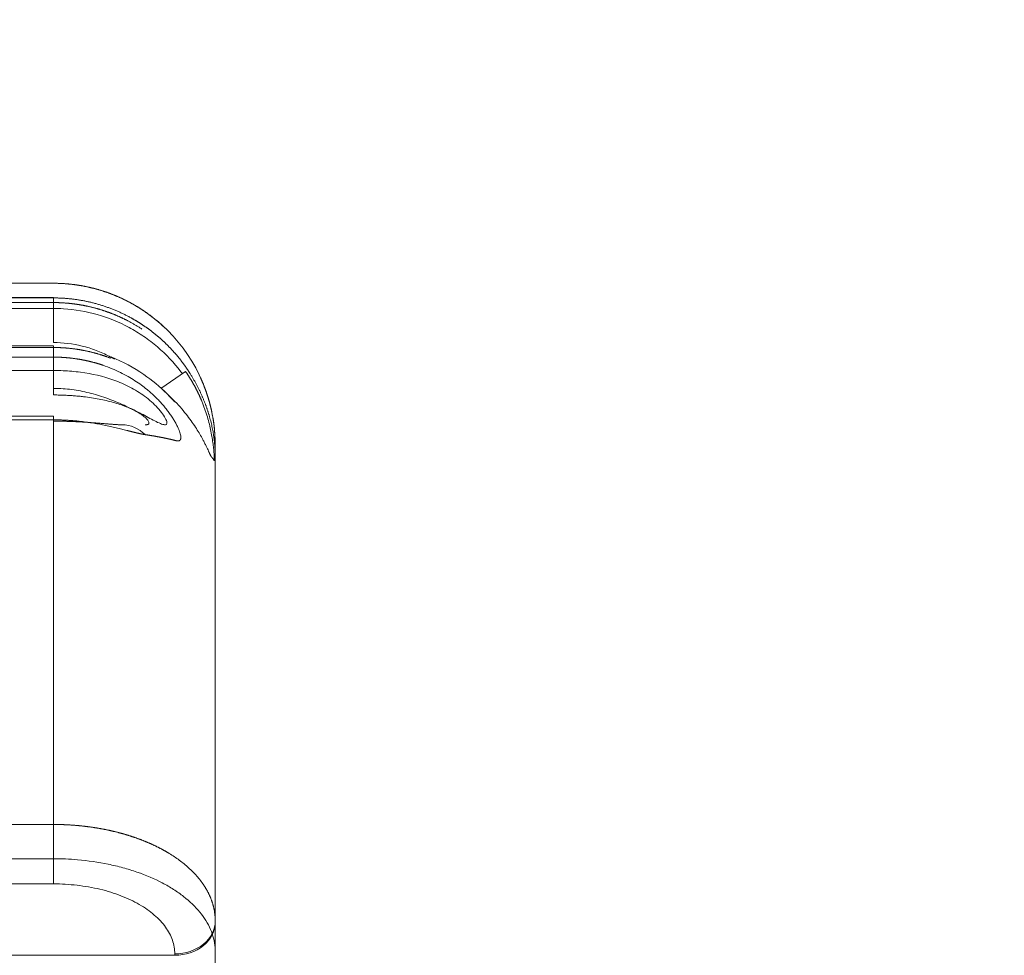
# Model space of a CAD drawing. Header units: millimetres. Extents: x 25069 to 61396, y 8621 to 21558.
# Tile 637 of 656: x 59541 to 59590, y 15468 to 15514. Entities that reach past the tile are written whole.
import ezdxf

# ---------------------------------------------------------------- set-up
doc = ezdxf.new("R2010")
doc.units = ezdxf.units.MM
doc.layers.add('10', color=7, linetype='Continuous')
doc.layers.add('dim', color=84, linetype='Continuous', lineweight=9)
doc.dimstyles.get("Standard").update_dxf_attribs({"dimtxt": 15, "dimasz": 5, "dimexe": 8, "dimexo": 5, "dimgap": 3, "dimtad": 0, "dimzin": 0, "dimdsep": 46, "dimtxsty": 'Standard', "dimblk": 'CLOSEDBLANK', "dimcen": 2, "dimclrd": 4, "dimclre": 3, "dimadec": 0, "dimazin": 0, "dimtfac": 1, "dimtofl": 0, "dimtmove": 0, "dimatfit": 3, "dimldrblk": 'CLOSEDBLANK', "dimfxl": 0, "dimtolj": 1, "dimtzin": 0, "dimarcsym": 0})

# ---------------------------------------------------------------- blocks, each defined once
blk = doc.blocks.new('_ClosedBlank')
at = {"color": 0, "linetype": 'ByBlock', "lineweight": -2}
for p, q in [((-1, 0.1667), (0, 0)), ((-1, 0.1667), (-1, -0.1667)), ((0, 0), (-1, -0.1667))]:
    blk.add_line(p, q, dxfattribs=at)
blk = doc.blocks.new('*D43')
at = {"layer": 'Defpoints', "color": 0, "lineweight": 18}
for p in [(59230.093, 15670.62), (59230.093, 15460.188), (59407.593, 15394.872)]:
    blk.add_point(p, dxfattribs=at)
at = {"layer": 'dim', "color": 3, "lineweight": -2}
for p, q in [((59230.093, 15480.188), (59230.093, 15690.62)), ((59407.593, 15414.872), (59407.593, 15690.62))]:
    blk.add_line(p, q, dxfattribs=at)
at = {"layer": 'dim', "color": 4, "lineweight": -3}
for p, q in [((59240.093, 15670.62), (59397.593, 15670.62)), ((59407.593, 15670.62), (59417.593, 15670.62))]:
    blk.add_line(p, q, dxfattribs=at)
at = {"layer": 'dim', "color": 4, "lineweight": -3, "xscale": 10, "yscale": 10, "zscale": 10, "rotation": 180}
blk.add_blockref('_ClosedBlank', (59230.093, 15670.62), dxfattribs=at)
at = {"layer": 'dim', "color": 4, "lineweight": -3, "xscale": 10, "yscale": 10, "zscale": 10}
blk.add_blockref('_ClosedBlank', (59407.593, 15670.62), dxfattribs=at)
at = {"layer": 'dim', "color": 0, "lineweight": 18, "insert": (59672.593, 15670.62), "char_height": 100, "attachment_point": 5}
blk.add_mtext('\\A1;177.50', dxfattribs=at)

msp = doc.modelspace()

# ---------------------------------------------------------------- linework, layer by layer
at = {"layer": '10', "color": 7, "linetype": 'Continuous', "lineweight": 20}
for p, q in [((59460.594, 15501.368), (59543.093, 15501.368)), ((59543.093, 15501.372), (59460.595, 15501.372)), ((59543.093, 15501.368), (59543.093, 15501.372)), ((59543.093, 15500.663), (59460.594, 15500.663)), ((59543.093, 15500.644), (59460.594, 15500.644)), ((59543.093, 15500.663), (59543.093, 15500.644)), ((59543.093, 15500.414), (59543.093, 15500.644)), ((59460.594, 15500.414), (59543.093, 15500.414)), ((59543.093, 15500.126), (59460.594, 15500.126)), ((59543.093, 15500.414), (59543.093, 15498.439)), ((59543.093, 15498.277), (59460.594, 15498.277)), ((59543.093, 15498.194), (59460.594, 15498.194)), ((59543.093, 15498.277), (59543.093, 15498.194)), ((59543.093, 15497.718), (59543.093, 15498.194)), ((59460.594, 15497.718), (59543.093, 15497.718)), ((59543.093, 15497.718), (59543.093, 15495.847)), ((59460.594, 15497.057), (59543.093, 15497.057)), ((59549.624, 15497.012), (59548.405, 15496.161)), ((59543.093, 15494.794), (59460.594, 15494.794)), ((59543.093, 15494.794), (59543.093, 15494.617)), ((59543.093, 15494.617), (59460.594, 15494.617)), ((59543.093, 15474.617), (59543.093, 15494.617)), ((59551.093, 15493.372), (59551.093, 15493.348)), ((59551.093, 15493.348), (59551.093, 15492.842)), ((59551.093, 15492.842), (59551.093, 15469.857)), ((59473.094, 15474.617), (59543.093, 15474.617)), ((59543.093, 15471.678), (59543.093, 15474.617)), ((59543.093, 15472.924), (59470.093, 15472.924)), ((59543.093, 15471.678), (59473.094, 15471.678)), ((59551.093, 15469.857), (59551.093, 15469.787)), ((59551.093, 15460.15), (59551.093, 15469.787)), ((59551.093, 15468.34), (59551.093, 15469.78)), ((59549.093, 15468.148), (59473.094, 15468.148)), ((59549.093, 15468.148), (59549.093, 15468.219))]:
    msp.add_line(p, q, dxfattribs=at)
msp.add_arc((59543.093, 15493.372), 8, 0, 90, dxfattribs=at)
for centre, major_axis, ratio, start_param in [((59546.494, 15492.372), (0, -2), 0.867716, 2.429817), ((59549.093, 15469.857), (-2, 0), 0.819152, 1.570796), ((59549.093, 15469.787), (-2, 0), 0.819152, 1.570796)]:
    msp.add_ellipse(centre, major_axis=major_axis, ratio=ratio, start_param=start_param, end_param=3.141593, dxfattribs=at)
for points, knots in [([(59543.093, 15501.368), (59543.109, 15501.368), (59543.14, 15501.368), (59543.186, 15501.368), (59543.232, 15501.367), (59543.278, 15501.366), (59543.324, 15501.365), (59543.37, 15501.363), (59543.416, 15501.362), (59543.463, 15501.36), (59543.509, 15501.357), (59543.555, 15501.355), (59543.602, 15501.352), (59543.648, 15501.349), (59543.694, 15501.345), (59543.741, 15501.342), (59543.787, 15501.338), (59543.834, 15501.334), (59543.88, 15501.329), (59543.927, 15501.325), (59543.973, 15501.32), (59544.019, 15501.314), (59544.066, 15501.309), (59544.112, 15501.303), (59544.159, 15501.297), (59544.205, 15501.29), (59544.252, 15501.284), (59544.298, 15501.277), (59544.345, 15501.27), (59544.391, 15501.262), (59544.438, 15501.254), (59544.484, 15501.246), (59544.531, 15501.238), (59544.577, 15501.229), (59544.624, 15501.22), (59544.67, 15501.211), (59544.716, 15501.202), (59544.763, 15501.192), (59544.809, 15501.182), (59544.856, 15501.172), (59544.902, 15501.161), (59544.948, 15501.15), (59544.994, 15501.139), (59545.041, 15501.127), (59545.087, 15501.116), (59545.133, 15501.104), (59545.179, 15501.091), (59545.225, 15501.079), (59545.271, 15501.066), (59545.317, 15501.053), (59545.363, 15501.039), (59545.409, 15501.026), (59545.455, 15501.012), (59545.501, 15500.997), (59545.547, 15500.983), (59545.592, 15500.968), (59545.638, 15500.953), (59545.684, 15500.937), (59545.729, 15500.921), (59545.775, 15500.905), (59545.82, 15500.889), (59545.866, 15500.872), (59545.911, 15500.856), (59545.956, 15500.838), (59546.001, 15500.821), (59546.046, 15500.803), (59546.091, 15500.785), (59546.136, 15500.767), (59546.181, 15500.748), (59546.226, 15500.729), (59546.271, 15500.71), (59546.315, 15500.691), (59546.36, 15500.671), (59546.404, 15500.651), (59546.449, 15500.63), (59546.493, 15500.61), (59546.537, 15500.589), (59546.581, 15500.568), (59546.625, 15500.546), (59546.669, 15500.524), (59546.713, 15500.502), (59546.757, 15500.48), (59546.8, 15500.457), (59546.844, 15500.434), (59546.887, 15500.411), (59546.931, 15500.388), (59546.974, 15500.364), (59547.017, 15500.34), (59547.06, 15500.316), (59547.103, 15500.291), (59547.145, 15500.266), (59547.188, 15500.241), (59547.23, 15500.215), (59547.273, 15500.19), (59547.315, 15500.164), (59547.357, 15500.137), (59547.399, 15500.111), (59547.441, 15500.084), (59547.483, 15500.057), (59547.524, 15500.029), (59547.565, 15500.001), (59547.607, 15499.973), (59547.648, 15499.945), (59547.689, 15499.917), (59547.73, 15499.888), (59547.77, 15499.859), (59547.811, 15499.829), (59547.851, 15499.799), (59547.891, 15499.77), (59547.931, 15499.739), (59547.971, 15499.709), (59548.011, 15499.678), (59548.051, 15499.647), (59548.09, 15499.616), (59548.129, 15499.584), (59548.168, 15499.552), (59548.207, 15499.52), (59548.246, 15499.488), (59548.285, 15499.455), (59548.323, 15499.422), (59548.361, 15499.389), (59548.399, 15499.355), (59548.437, 15499.322), (59548.475, 15499.288), (59548.512, 15499.253), (59548.549, 15499.219), (59548.586, 15499.184), (59548.611, 15499.161), (59548.623, 15499.15)], [0, 0, 0, 0, 0.007542, 0.015089, 0.022644, 0.030204, 0.037771, 0.045345, 0.052924, 0.06051, 0.068102, 0.075701, 0.083306, 0.090917, 0.098535, 0.106159, 0.113789, 0.121426, 0.129069, 0.136718, 0.144374, 0.152036, 0.159704, 0.167379, 0.17506, 0.182747, 0.190441, 0.198141, 0.205847, 0.21356, 0.221279, 0.229005, 0.236736, 0.244475, 0.252219, 0.25997, 0.267727, 0.27549, 0.28326, 0.291036, 0.298819, 0.306607, 0.314403, 0.322204, 0.330012, 0.337826, 0.345646, 0.353473, 0.361307, 0.369146, 0.376992, 0.384844, 0.392703, 0.400567, 0.408439, 0.416316, 0.4242, 0.43209, 0.439987, 0.44789, 0.455799, 0.463715, 0.471637, 0.479565, 0.4875, 0.49544, 0.503388, 0.511341, 0.519301, 0.527268, 0.53524, 0.543219, 0.551205, 0.559196, 0.567194, 0.575199, 0.583209, 0.591226, 0.59925, 0.607279, 0.615315, 0.623358, 0.631407, 0.639462, 0.647523, 0.655591, 0.663665, 0.671745, 0.679832, 0.687925, 0.696025, 0.70413, 0.712243, 0.720361, 0.728486, 0.736617, 0.744754, 0.752898, 0.761048, 0.769205, 0.777368, 0.785537, 0.793713, 0.801894, 0.810083, 0.818277, 0.826478, 0.834685, 0.842899, 0.851119, 0.859345, 0.867578, 0.875817, 0.884062, 0.892313, 0.900571, 0.908836, 0.917106, 0.925383, 0.933667, 0.941956, 0.950252, 0.958555, 0.966863, 0.975178, 0.9835, 0.991827, 1, 1, 1, 1]), ([(59549.83, 15496.94), (59549.822, 15496.952), (59549.807, 15496.976), (59549.783, 15497.013), (59549.759, 15497.049), (59549.735, 15497.086), (59549.711, 15497.122), (59549.686, 15497.158), (59549.662, 15497.193), (59549.637, 15497.229), (59549.612, 15497.264), (59549.587, 15497.3), (59549.562, 15497.335), (59549.536, 15497.37), (59549.511, 15497.404), (59549.485, 15497.439), (59549.459, 15497.473), (59549.433, 15497.508), (59549.407, 15497.542), (59549.38, 15497.576), (59549.354, 15497.609), (59549.327, 15497.643), (59549.3, 15497.676), (59549.273, 15497.71), (59549.246, 15497.743), (59549.219, 15497.775), (59549.191, 15497.808), (59549.164, 15497.841), (59549.136, 15497.873), (59549.108, 15497.905), (59549.08, 15497.937), (59549.052, 15497.969), (59549.023, 15498), (59548.995, 15498.032), (59548.966, 15498.063), (59548.937, 15498.094), (59548.909, 15498.125), (59548.88, 15498.156), (59548.85, 15498.186), (59548.821, 15498.217), (59548.792, 15498.247), (59548.762, 15498.277), (59548.732, 15498.307), (59548.703, 15498.336), (59548.673, 15498.366), (59548.643, 15498.395), (59548.613, 15498.424), (59548.582, 15498.453), (59548.552, 15498.482), (59548.521, 15498.51), (59548.491, 15498.539), (59548.46, 15498.567), (59548.429, 15498.595), (59548.398, 15498.622), (59548.367, 15498.65), (59548.336, 15498.677), (59548.304, 15498.705), (59548.273, 15498.732), (59548.241, 15498.758), (59548.209, 15498.785), (59548.178, 15498.811), (59548.146, 15498.838), (59548.114, 15498.864), (59548.082, 15498.89), (59548.049, 15498.915), (59548.017, 15498.941), (59547.985, 15498.966), (59547.952, 15498.991), (59547.92, 15499.016), (59547.887, 15499.041), (59547.854, 15499.065), (59547.821, 15499.09), (59547.788, 15499.114), (59547.755, 15499.138), (59547.722, 15499.162), (59547.689, 15499.185), (59547.655, 15499.209), (59547.622, 15499.232), (59547.589, 15499.255), (59547.555, 15499.278), (59547.521, 15499.3), (59547.488, 15499.323), (59547.454, 15499.345), (59547.42, 15499.367), (59547.386, 15499.389), (59547.352, 15499.41), (59547.318, 15499.432), (59547.283, 15499.453), (59547.249, 15499.474), (59547.215, 15499.495), (59547.18, 15499.516), (59547.146, 15499.536), (59547.111, 15499.557), (59547.077, 15499.577), (59547.042, 15499.597), (59547.007, 15499.616), (59546.972, 15499.636), (59546.923, 15499.663), (59546.86, 15499.698), (59546.782, 15499.739), (59546.704, 15499.779), (59546.625, 15499.819), (59546.546, 15499.857), (59546.466, 15499.895), (59546.386, 15499.932), (59546.306, 15499.968), (59546.226, 15500.003), (59546.145, 15500.037), (59546.063, 15500.07), (59545.982, 15500.102), (59545.9, 15500.133), (59545.818, 15500.164), (59545.735, 15500.193), (59545.653, 15500.222), (59545.57, 15500.25), (59545.486, 15500.276), (59545.403, 15500.302), (59545.319, 15500.327), (59545.235, 15500.351), (59545.151, 15500.374), (59545.067, 15500.396), (59544.982, 15500.417), (59544.897, 15500.437), (59544.812, 15500.457), (59544.727, 15500.475), (59544.642, 15500.492), (59544.557, 15500.509), (59544.471, 15500.524), (59544.385, 15500.539), (59544.3, 15500.553), (59544.214, 15500.565), (59544.128, 15500.577), (59544.042, 15500.588), (59543.956, 15500.598), (59543.87, 15500.607), (59543.783, 15500.615), (59543.697, 15500.622), (59543.611, 15500.628), (59543.525, 15500.633), (59543.438, 15500.637), (59543.352, 15500.64), (59543.266, 15500.643), (59543.18, 15500.644), (59543.122, 15500.644), (59543.093, 15500.644)], [0, 0, 0, 0, 0.005442, 0.01088, 0.016312, 0.02174, 0.027162, 0.03258, 0.037993, 0.0434, 0.048803, 0.054201, 0.059594, 0.064982, 0.070365, 0.075742, 0.081116, 0.086484, 0.091847, 0.097205, 0.102558, 0.107906, 0.11325, 0.118588, 0.123921, 0.12925, 0.134573, 0.139892, 0.145206, 0.150514, 0.155818, 0.161117, 0.166411, 0.1717, 0.176984, 0.182263, 0.187537, 0.192806, 0.19807, 0.203329, 0.208584, 0.213833, 0.219078, 0.224317, 0.229552, 0.234781, 0.240006, 0.245226, 0.250441, 0.255651, 0.260855, 0.266056, 0.271251, 0.276441, 0.281626, 0.286806, 0.291982, 0.297152, 0.302318, 0.307478, 0.312634, 0.317785, 0.322931, 0.328072, 0.333208, 0.338339, 0.343465, 0.348586, 0.353702, 0.358814, 0.36392, 0.369022, 0.374118, 0.37921, 0.384297, 0.389379, 0.394456, 0.399528, 0.404595, 0.409657, 0.414715, 0.419767, 0.424815, 0.429857, 0.434895, 0.439928, 0.444956, 0.449979, 0.454997, 0.46001, 0.465019, 0.470022, 0.475021, 0.480014, 0.485003, 0.489987, 0.494966, 0.49994, 0.51094, 0.521933, 0.532921, 0.543903, 0.554879, 0.56585, 0.576814, 0.587773, 0.598725, 0.609672, 0.620613, 0.631549, 0.642478, 0.653402, 0.66432, 0.675232, 0.686139, 0.69704, 0.707935, 0.718825, 0.729708, 0.740586, 0.751459, 0.762326, 0.773187, 0.784043, 0.794893, 0.805737, 0.816576, 0.82741, 0.838237, 0.84906, 0.859876, 0.870688, 0.881494, 0.892294, 0.903089, 0.913878, 0.924662, 0.935441, 0.946214, 0.956982, 0.967745, 0.978502, 0.989254, 1, 1, 1, 1]), ([(59543.093, 15500.414), (59543.108, 15500.414), (59543.138, 15500.414), (59543.183, 15500.414), (59543.227, 15500.413), (59543.272, 15500.412), (59543.316, 15500.411), (59543.361, 15500.41), (59543.405, 15500.408), (59543.45, 15500.406), (59543.494, 15500.404), (59543.539, 15500.402), (59543.584, 15500.399), (59543.628, 15500.396), (59543.673, 15500.393), (59543.717, 15500.39), (59543.762, 15500.386), (59543.806, 15500.382), (59543.851, 15500.378), (59543.895, 15500.374), (59543.94, 15500.369), (59543.984, 15500.364), (59544.029, 15500.359), (59544.073, 15500.354), (59544.118, 15500.348), (59544.162, 15500.342), (59544.206, 15500.336), (59544.251, 15500.33), (59544.295, 15500.323), (59544.339, 15500.316), (59544.384, 15500.309), (59544.428, 15500.302), (59544.472, 15500.294), (59544.516, 15500.286), (59544.56, 15500.278), (59544.604, 15500.269), (59544.648, 15500.261), (59544.693, 15500.252), (59544.737, 15500.243), (59544.78, 15500.233), (59544.824, 15500.224), (59544.868, 15500.214), (59544.912, 15500.204), (59544.956, 15500.193), (59545, 15500.182), (59545.043, 15500.172), (59545.087, 15500.16), (59545.13, 15500.149), (59545.174, 15500.137), (59545.217, 15500.125), (59545.261, 15500.113), (59545.304, 15500.101), (59545.347, 15500.088), (59545.391, 15500.075), (59545.434, 15500.062), (59545.477, 15500.049), (59545.52, 15500.035), (59545.563, 15500.021), (59545.606, 15500.007), (59545.649, 15499.993), (59545.691, 15499.978), (59545.734, 15499.963), (59545.777, 15499.948), (59545.819, 15499.933), (59545.862, 15499.917), (59545.904, 15499.901), (59545.946, 15499.885), (59545.988, 15499.869), (59546.031, 15499.852), (59546.073, 15499.835), (59546.115, 15499.818), (59546.156, 15499.801), (59546.198, 15499.783), (59546.24, 15499.765), (59546.282, 15499.747), (59546.323, 15499.729), (59546.364, 15499.71), (59546.406, 15499.692), (59546.447, 15499.673), (59546.488, 15499.653), (59546.529, 15499.634), (59546.57, 15499.614), (59546.611, 15499.594), (59546.652, 15499.574), (59546.692, 15499.553), (59546.733, 15499.533), (59546.783, 15499.506), (59546.844, 15499.475), (59546.914, 15499.436), (59546.985, 15499.398), (59547.054, 15499.358), (59547.124, 15499.317), (59547.193, 15499.276), (59547.262, 15499.234), (59547.331, 15499.192), (59547.4, 15499.148), (59547.446, 15499.118), (59547.47, 15499.102), (59547.471, 15499.101)], [0, 0, 0, 0, 0.009605, 0.019213, 0.028822, 0.038435, 0.048049, 0.057666, 0.067285, 0.076907, 0.086531, 0.096157, 0.105786, 0.115417, 0.12505, 0.134686, 0.144324, 0.153965, 0.163608, 0.173253, 0.182901, 0.192551, 0.202204, 0.211859, 0.221516, 0.231176, 0.240838, 0.250503, 0.26017, 0.26984, 0.279512, 0.289187, 0.298864, 0.308543, 0.318225, 0.32791, 0.337597, 0.347286, 0.356978, 0.366672, 0.376369, 0.386069, 0.395771, 0.405475, 0.415182, 0.424891, 0.434603, 0.444318, 0.454035, 0.463754, 0.473477, 0.483201, 0.492928, 0.502658, 0.51239, 0.522125, 0.531863, 0.541603, 0.551345, 0.56109, 0.570838, 0.580588, 0.590341, 0.600097, 0.609855, 0.619616, 0.629379, 0.639145, 0.648913, 0.658684, 0.668458, 0.678235, 0.688014, 0.697795, 0.70758, 0.717366, 0.727156, 0.736948, 0.746743, 0.756541, 0.766341, 0.776144, 0.785949, 0.795757, 0.805568, 0.815382, 0.825198, 0.842442, 0.859716, 0.877023, 0.894361, 0.91173, 0.92913, 0.946563, 0.964026, 0.981521, 0.999048, 1, 1, 1, 1]), ([(59549.469, 15496.904), (59549.446, 15496.935), (59549.422, 15496.966), (59549.054, 15497.447), (59548.666, 15497.856), (59548.02, 15498.407), (59547.793, 15498.581), (59547.323, 15498.902), (59547.081, 15499.049), (59546.336, 15499.45), (59545.812, 15499.664), (59544.713, 15499.979), (59544.156, 15500.074), (59543.427, 15500.121), (59543.261, 15500.126), (59543.093, 15500.126)], [0, 0, 0, 0, 0.01568, 0.01568, 0.244914, 0.244914, 0.359532, 0.359532, 0.474149, 0.474149, 0.703384, 0.703384, 0.932618, 0.932618, 1, 1, 1, 1]), ([(59546.122, 15497.609), (59546.034, 15497.661), (59545.945, 15497.71), (59545.644, 15497.868), (59545.427, 15497.966), (59544.979, 15498.137), (59544.747, 15498.209), (59544.047, 15498.382), (59543.574, 15498.439), (59543.093, 15498.439)], [0, 0, 0, 0, 0.096224, 0.096224, 0.322168, 0.322168, 0.548112, 0.548112, 1, 1, 1, 1]), ([(59545.924, 15497.664), (59545.91, 15497.669), (59545.883, 15497.68), (59545.842, 15497.695), (59545.8, 15497.711), (59545.759, 15497.726), (59545.717, 15497.741), (59545.675, 15497.756), (59545.634, 15497.77), (59545.592, 15497.784), (59545.55, 15497.798), (59545.508, 15497.812), (59545.466, 15497.825), (59545.424, 15497.839), (59545.382, 15497.852), (59545.34, 15497.864), (59545.298, 15497.877), (59545.255, 15497.889), (59545.213, 15497.901), (59545.171, 15497.913), (59545.128, 15497.925), (59545.086, 15497.936), (59545.043, 15497.947), (59545, 15497.958), (59544.958, 15497.968), (59544.915, 15497.979), (59544.872, 15497.989), (59544.829, 15497.999), (59544.786, 15498.008), (59544.744, 15498.018), (59544.701, 15498.027), (59544.658, 15498.036), (59544.615, 15498.045), (59544.571, 15498.053), (59544.528, 15498.061), (59544.485, 15498.069), (59544.442, 15498.077), (59544.399, 15498.084), (59544.356, 15498.091), (59544.312, 15498.098), (59544.269, 15498.105), (59544.226, 15498.111), (59544.182, 15498.118), (59544.139, 15498.124), (59544.095, 15498.129), (59544.052, 15498.135), (59544.009, 15498.14), (59543.965, 15498.145), (59543.922, 15498.15), (59543.878, 15498.154), (59543.835, 15498.159), (59543.791, 15498.163), (59543.748, 15498.167), (59543.704, 15498.17), (59543.66, 15498.173), (59543.617, 15498.176), (59543.573, 15498.179), (59543.53, 15498.182), (59543.486, 15498.184), (59543.442, 15498.186), (59543.399, 15498.188), (59543.355, 15498.19), (59543.312, 15498.191), (59543.268, 15498.192), (59543.224, 15498.193), (59543.181, 15498.193), (59543.137, 15498.194), (59543.108, 15498.194), (59543.093, 15498.194)], [0, 0, 0, 0, 0.015267, 0.03053, 0.045788, 0.061043, 0.076294, 0.091541, 0.106784, 0.122023, 0.137259, 0.15249, 0.167718, 0.182942, 0.198162, 0.213378, 0.22859, 0.243799, 0.259004, 0.274206, 0.289404, 0.304598, 0.319788, 0.334975, 0.350159, 0.365339, 0.380515, 0.395688, 0.410857, 0.426023, 0.441186, 0.456345, 0.471501, 0.486653, 0.501802, 0.516948, 0.53209, 0.547229, 0.562365, 0.577498, 0.592628, 0.607754, 0.622877, 0.637997, 0.653114, 0.668228, 0.683339, 0.698446, 0.713551, 0.728653, 0.743752, 0.758848, 0.77394, 0.789031, 0.804118, 0.819202, 0.834283, 0.849362, 0.864438, 0.879511, 0.894582, 0.909649, 0.924714, 0.939777, 0.954836, 0.969894, 0.984948, 1, 1, 1, 1]), ([(59543.093, 15497.718), (59543.107, 15497.718), (59543.135, 15497.718), (59543.177, 15497.717), (59543.219, 15497.717), (59543.261, 15497.716), (59543.302, 15497.715), (59543.344, 15497.714), (59543.385, 15497.712), (59543.426, 15497.711), (59543.467, 15497.709), (59543.508, 15497.707), (59543.549, 15497.704), (59543.589, 15497.702), (59543.63, 15497.699), (59543.67, 15497.696), (59543.71, 15497.693), (59543.75, 15497.69), (59543.79, 15497.686), (59543.83, 15497.683), (59543.869, 15497.679), (59543.909, 15497.675), (59543.948, 15497.671), (59543.987, 15497.666), (59544.026, 15497.661), (59544.065, 15497.657), (59544.103, 15497.652), (59544.142, 15497.646), (59544.18, 15497.641), (59544.218, 15497.636), (59544.256, 15497.63), (59544.294, 15497.624), (59544.332, 15497.618), (59544.369, 15497.612), (59544.407, 15497.605), (59544.444, 15497.599), (59544.481, 15497.592), (59544.518, 15497.585), (59544.555, 15497.578), (59544.591, 15497.571), (59544.628, 15497.564), (59544.664, 15497.556), (59544.7, 15497.549), (59544.736, 15497.541), (59544.772, 15497.533), (59544.807, 15497.525), (59544.843, 15497.517), (59544.878, 15497.508), (59544.913, 15497.5), (59544.948, 15497.491), (59544.983, 15497.483), (59545.018, 15497.474), (59545.052, 15497.465), (59545.086, 15497.455), (59545.121, 15497.446), (59545.155, 15497.437), (59545.188, 15497.427), (59545.222, 15497.418), (59545.255, 15497.408), (59545.289, 15497.398), (59545.322, 15497.388), (59545.355, 15497.378), (59545.388, 15497.367), (59545.42, 15497.357), (59545.453, 15497.347), (59545.485, 15497.336), (59545.517, 15497.325), (59545.689, 15497.267), (59545.988, 15497.154), (59546.4, 15496.968), (59546.778, 15496.768), (59547.124, 15496.557), (59547.438, 15496.341), (59547.703, 15496.136), (59547.925, 15495.947), (59548.111, 15495.775), (59548.283, 15495.603), (59548.441, 15495.433), (59548.593, 15495.256), (59548.739, 15495.073), (59548.874, 15494.887), (59548.993, 15494.708), (59549.096, 15494.538), (59549.187, 15494.371), (59549.265, 15494.21), (59549.326, 15494.06), (59549.368, 15493.929), (59549.392, 15493.817), (59549.395, 15493.75), (59549.393, 15493.713), (59549.391, 15493.698), (59549.389, 15493.685), (59549.386, 15493.672), (59549.382, 15493.66), (59549.378, 15493.648), (59549.373, 15493.638), (59549.367, 15493.628), (59549.361, 15493.619), (59549.354, 15493.611), (59549.346, 15493.604), (59549.337, 15493.598), (59549.328, 15493.592), (59549.319, 15493.587), (59549.308, 15493.583), (59549.297, 15493.58), (59549.285, 15493.578), (59549.272, 15493.576), (59549.259, 15493.575), (59549.245, 15493.575), (59549.23, 15493.576), (59549.215, 15493.578), (59549.198, 15493.58), (59549.181, 15493.583), (59549.163, 15493.587), (59549.151, 15493.59), (59549.145, 15493.591)], [0, 0, 0, 0, 0.004192, 0.008372, 0.012538, 0.016691, 0.020832, 0.024959, 0.029073, 0.033175, 0.037263, 0.041338, 0.045401, 0.04945, 0.053487, 0.057511, 0.061521, 0.065519, 0.069504, 0.073476, 0.077435, 0.081381, 0.085314, 0.089235, 0.093142, 0.097037, 0.100919, 0.104788, 0.108644, 0.112487, 0.116318, 0.120135, 0.12394, 0.127732, 0.131512, 0.135278, 0.139032, 0.142773, 0.146501, 0.150217, 0.15392, 0.15761, 0.161287, 0.164952, 0.168604, 0.172244, 0.17587, 0.179484, 0.183086, 0.186675, 0.190251, 0.193814, 0.197365, 0.200904, 0.20443, 0.207943, 0.211443, 0.214932, 0.218407, 0.22187, 0.225321, 0.228759, 0.232184, 0.235597, 0.238998, 0.242386, 0.245762, 0.249125, 0.296491, 0.341469, 0.384113, 0.424488, 0.462671, 0.498751, 0.525475, 0.551293, 0.576265, 0.600452, 0.623925, 0.650595, 0.676274, 0.701113, 0.725279, 0.748954, 0.775017, 0.800218, 0.824886, 0.849371, 0.874031, 0.878807, 0.883569, 0.888319, 0.89306, 0.897794, 0.902523, 0.907251, 0.911979, 0.91671, 0.921447, 0.926193, 0.930949, 0.935718, 0.940503, 0.945306, 0.95013, 0.954976, 0.959848, 0.964748, 0.969677, 0.974638, 0.979634, 0.984666, 0.989736, 0.994847, 1, 1, 1, 1]), ([(59549.088, 15495.502), (59548.968, 15495.64), (59548.515, 15496.123), (59547.511, 15496.964), (59546.531, 15497.488), (59545.95, 15497.728)], [0, 0, 0, 0, 0.153311, 0.537779, 1, 1, 1, 1]), ([(59543.093, 15496.173), (59543.218, 15496.173), (59543.343, 15496.17), (59543.754, 15496.147), (59544.042, 15496.114), (59544.613, 15496.013), (59544.894, 15495.947), (59545.446, 15495.787), (59545.719, 15495.694), (59546.255, 15495.486), (59546.522, 15495.37), (59547.036, 15495.127), (59547.288, 15494.998), (59547.642, 15494.811), (59547.756, 15494.749), (59547.975, 15494.633), (59548.081, 15494.577), (59548.274, 15494.48), (59548.364, 15494.439), (59548.518, 15494.383), (59548.583, 15494.368), (59548.676, 15494.377), (59548.703, 15494.402), (59548.714, 15494.493), (59548.697, 15494.559), (59548.584, 15494.804), (59548.433, 15495.012), (59548.058, 15495.417), (59547.84, 15495.609), (59547.371, 15495.955), (59547.126, 15496.106), (59546.617, 15496.372), (59546.352, 15496.486), (59545.551, 15496.774), (59545.001, 15496.898), (59544.148, 15497.009), (59543.86, 15497.033), (59543.414, 15497.053), (59543.254, 15497.057), (59543.093, 15497.057)], [0, 0, 0, 0, 0.02725, 0.02725, 0.089762, 0.089762, 0.152274, 0.152274, 0.214786, 0.214786, 0.277298, 0.277298, 0.33981, 0.33981, 0.371066, 0.371066, 0.402321, 0.402321, 0.433577, 0.433577, 0.464833, 0.464833, 0.496089, 0.496089, 0.527345, 0.527345, 0.589857, 0.589857, 0.652369, 0.652369, 0.714881, 0.714881, 0.777393, 0.777393, 0.902417, 0.902417, 0.964929, 0.964929, 1, 1, 1, 1]), ([(59549.624, 15497.012), (59549.631, 15497.001), (59549.646, 15496.98), (59549.667, 15496.949), (59549.689, 15496.918), (59549.71, 15496.887), (59549.731, 15496.855), (59549.752, 15496.824), (59549.772, 15496.793), (59549.792, 15496.761), (59549.812, 15496.73), (59549.832, 15496.699), (59549.852, 15496.668), (59549.871, 15496.636), (59549.89, 15496.605), (59549.909, 15496.574), (59549.928, 15496.543), (59549.946, 15496.512), (59549.965, 15496.48), (59549.983, 15496.449), (59550, 15496.418), (59550.018, 15496.387), (59550.036, 15496.356), (59550.053, 15496.325), (59550.07, 15496.294), (59550.087, 15496.263), (59550.103, 15496.232), (59550.12, 15496.201), (59550.136, 15496.17), (59550.152, 15496.139), (59550.168, 15496.108), (59550.183, 15496.078), (59550.199, 15496.047), (59550.214, 15496.016), (59550.229, 15495.986), (59550.244, 15495.955), (59550.259, 15495.924), (59550.273, 15495.894), (59550.287, 15495.863), (59550.302, 15495.833), (59550.315, 15495.803), (59550.329, 15495.772), (59550.343, 15495.742), (59550.356, 15495.712), (59550.369, 15495.682), (59550.382, 15495.652), (59550.395, 15495.622), (59550.43, 15495.539), (59550.485, 15495.404), (59550.555, 15495.218), (59550.619, 15495.035), (59550.698, 15494.79), (59550.783, 15494.487), (59550.867, 15494.133), (59550.931, 15493.799), (59550.979, 15493.487), (59551.013, 15493.21), (59551.03, 15493.026), (59551.038, 15492.914), (59551.043, 15492.851), (59551.046, 15492.8), (59551.048, 15492.758), (59551.049, 15492.724), (59551.05, 15492.694), (59551.051, 15492.672), (59551.051, 15492.656), (59551.051, 15492.646), (59551.051, 15492.636), (59551.05, 15492.627), (59551.05, 15492.619), (59551.05, 15492.613), (59551.049, 15492.607), (59551.048, 15492.602), (59551.048, 15492.598), (59551.047, 15492.596), (59551.046, 15492.594), (59551.045, 15492.593), (59551.043, 15492.593), (59551.042, 15492.594), (59551.04, 15492.597), (59551.039, 15492.599), (59551.039, 15492.6)], [0, 0, 0, 0, 0.005837, 0.011654, 0.017451, 0.023227, 0.028984, 0.034722, 0.04044, 0.046138, 0.051818, 0.057478, 0.063119, 0.068741, 0.074345, 0.07993, 0.085496, 0.091045, 0.096575, 0.102087, 0.107581, 0.113058, 0.118516, 0.123958, 0.129382, 0.134789, 0.140179, 0.145553, 0.150909, 0.156249, 0.161573, 0.16688, 0.172172, 0.177447, 0.182707, 0.187951, 0.19318, 0.198393, 0.203592, 0.208775, 0.213944, 0.219098, 0.224238, 0.229364, 0.234475, 0.239573, 0.244657, 0.249727, 0.281612, 0.31295, 0.34379, 0.374181, 0.437676, 0.499202, 0.562432, 0.623736, 0.687101, 0.748804, 0.769764, 0.790713, 0.811711, 0.827551, 0.843264, 0.858878, 0.874418, 0.882259, 0.890085, 0.897901, 0.905708, 0.913511, 0.921312, 0.929116, 0.936925, 0.944744, 0.952574, 0.96042, 0.968285, 0.976173, 0.984085, 0.992027, 1, 1, 1, 1]), ([(59551.093, 15492.842), (59551.093, 15492.848), (59551.093, 15492.86), (59551.093, 15492.879), (59551.093, 15492.898), (59551.093, 15492.917), (59551.093, 15492.936), (59551.092, 15492.955), (59551.092, 15492.975), (59551.092, 15492.994), (59551.091, 15493.014), (59551.09, 15493.034), (59551.09, 15493.054), (59551.089, 15493.075), (59551.088, 15493.096), (59551.087, 15493.116), (59551.086, 15493.138), (59551.085, 15493.159), (59551.084, 15493.18), (59551.083, 15493.202), (59551.082, 15493.224), (59551.08, 15493.246), (59551.079, 15493.268), (59551.077, 15493.29), (59551.076, 15493.313), (59551.074, 15493.336), (59551.072, 15493.358), (59551.07, 15493.382), (59551.068, 15493.405), (59551.066, 15493.429), (59551.064, 15493.452), (59551.062, 15493.476), (59551.059, 15493.5), (59551.057, 15493.525), (59551.054, 15493.549), (59551.051, 15493.574), (59551.049, 15493.599), (59551.046, 15493.624), (59551.043, 15493.649), (59551.039, 15493.674), (59551.036, 15493.7), (59551.023, 15493.797), (59550.997, 15493.97), (59550.949, 15494.227), (59550.888, 15494.495), (59550.834, 15494.698), (59550.796, 15494.83), (59550.778, 15494.888), (59550.76, 15494.947), (59550.742, 15495.005), (59550.723, 15495.064), (59550.703, 15495.124), (59550.683, 15495.183), (59550.662, 15495.243), (59550.64, 15495.303), (59550.618, 15495.364), (59550.595, 15495.424), (59550.571, 15495.485), (59550.547, 15495.546), (59550.522, 15495.608), (59550.497, 15495.67), (59550.47, 15495.731), (59550.443, 15495.794), (59550.416, 15495.856), (59550.387, 15495.919), (59550.358, 15495.981), (59550.328, 15496.044), (59550.298, 15496.107), (59550.266, 15496.171), (59550.234, 15496.234), (59550.201, 15496.298), (59550.168, 15496.361), (59550.133, 15496.425), (59550.098, 15496.489), (59550.062, 15496.553), (59550.026, 15496.618), (59549.988, 15496.682), (59549.95, 15496.746), (59549.911, 15496.811), (59549.871, 15496.875), (59549.844, 15496.918), (59549.83, 15496.94)], [0, 0, 0, 0, 0.00603, 0.012066, 0.01811, 0.024162, 0.030221, 0.036288, 0.042364, 0.048449, 0.054544, 0.060648, 0.066762, 0.072886, 0.079021, 0.085167, 0.091325, 0.097494, 0.103676, 0.109869, 0.116076, 0.122295, 0.128528, 0.134775, 0.141036, 0.147311, 0.153601, 0.159906, 0.166226, 0.172562, 0.178914, 0.185282, 0.191666, 0.198068, 0.204487, 0.210923, 0.217377, 0.223849, 0.23034, 0.236849, 0.243378, 0.249925, 0.310746, 0.372535, 0.435504, 0.499858, 0.513096, 0.526379, 0.53971, 0.553089, 0.566519, 0.580001, 0.593536, 0.607126, 0.620772, 0.634477, 0.648241, 0.662065, 0.675952, 0.689903, 0.703919, 0.718001, 0.732152, 0.746372, 0.760662, 0.775025, 0.789461, 0.803972, 0.818559, 0.833223, 0.847966, 0.862789, 0.877694, 0.892681, 0.907751, 0.922907, 0.938148, 0.953477, 0.968895, 0.984402, 1, 1, 1, 1]), ([(59550.364, 15496.706), (59550.369, 15496.695), (59550.379, 15496.672), (59550.395, 15496.637), (59550.411, 15496.602), (59550.426, 15496.567), (59550.441, 15496.532), (59550.456, 15496.497), (59550.471, 15496.462), (59550.485, 15496.427), (59550.5, 15496.393), (59550.514, 15496.358), (59550.528, 15496.323), (59550.541, 15496.288), (59550.555, 15496.254), (59550.568, 15496.219), (59550.581, 15496.185), (59550.594, 15496.15), (59550.607, 15496.116), (59550.619, 15496.081), (59550.631, 15496.047), (59550.644, 15496.013), (59550.655, 15495.978), (59550.667, 15495.944), (59550.679, 15495.91), (59550.69, 15495.876), (59550.701, 15495.842), (59550.712, 15495.808), (59550.723, 15495.774), (59550.734, 15495.74), (59550.744, 15495.706), (59550.754, 15495.672), (59550.764, 15495.638), (59550.774, 15495.604), (59550.784, 15495.571), (59550.793, 15495.537), (59550.803, 15495.504), (59550.812, 15495.47), (59550.821, 15495.437), (59550.83, 15495.404), (59550.838, 15495.37), (59550.847, 15495.337), (59550.855, 15495.304), (59550.863, 15495.271), (59550.871, 15495.238), (59550.879, 15495.205), (59550.887, 15495.172), (59550.894, 15495.139), (59550.902, 15495.107), (59550.909, 15495.074), (59550.916, 15495.042), (59550.923, 15495.009), (59550.942, 15494.914), (59550.972, 15494.757), (59551.007, 15494.542), (59551.035, 15494.332), (59551.052, 15494.175), (59551.062, 15494.068), (59551.067, 15494.008), (59551.072, 15493.949), (59551.076, 15493.89), (59551.079, 15493.833), (59551.082, 15493.776), (59551.085, 15493.72), (59551.087, 15493.664), (59551.089, 15493.61), (59551.091, 15493.556), (59551.092, 15493.503), (59551.093, 15493.45), (59551.093, 15493.398), (59551.093, 15493.364), (59551.093, 15493.348)], [0, 0, 0, 0, 0.010418, 0.020807, 0.031168, 0.041499, 0.051803, 0.062078, 0.072325, 0.082545, 0.092738, 0.102904, 0.113044, 0.123157, 0.133244, 0.143305, 0.153341, 0.163352, 0.173338, 0.183299, 0.193236, 0.20315, 0.213039, 0.222906, 0.232749, 0.24257, 0.252368, 0.262144, 0.271899, 0.281632, 0.291344, 0.301035, 0.310706, 0.320356, 0.329987, 0.339598, 0.34919, 0.358763, 0.368318, 0.377854, 0.387372, 0.396873, 0.406357, 0.415824, 0.425274, 0.434708, 0.444126, 0.453528, 0.462916, 0.472288, 0.481646, 0.49099, 0.500319, 0.56406, 0.626842, 0.688785, 0.750013, 0.768425, 0.786737, 0.804951, 0.823072, 0.841103, 0.859048, 0.876912, 0.894697, 0.912409, 0.93005, 0.947626, 0.96514, 0.982597, 1, 1, 1, 1]), ([(59547.632, 15494.372), (59547.635, 15494.372), (59547.642, 15494.372), (59547.651, 15494.372), (59547.661, 15494.372), (59547.67, 15494.373), (59547.678, 15494.373), (59547.687, 15494.374), (59547.695, 15494.375), (59547.703, 15494.376), (59547.711, 15494.377), (59547.718, 15494.378), (59547.725, 15494.38), (59547.732, 15494.381), (59547.739, 15494.383), (59547.745, 15494.384), (59547.752, 15494.386), (59547.757, 15494.388), (59547.763, 15494.39), (59547.768, 15494.393), (59547.773, 15494.395), (59547.778, 15494.398), (59547.783, 15494.401), (59547.787, 15494.403), (59547.791, 15494.406), (59547.804, 15494.417), (59547.819, 15494.44), (59547.821, 15494.483), (59547.801, 15494.537), (59547.761, 15494.6), (59547.698, 15494.673), (59547.614, 15494.751), (59547.51, 15494.834), (59547.368, 15494.931), (59547.182, 15495.041), (59546.947, 15495.159), (59546.677, 15495.274), (59546.375, 15495.383), (59546.049, 15495.482), (59545.705, 15495.57), (59545.348, 15495.646), (59544.972, 15495.711), (59544.678, 15495.75), (59544.471, 15495.774), (59544.359, 15495.785), (59544.246, 15495.796), (59544.133, 15495.806), (59544.02, 15495.814), (59543.906, 15495.822), (59543.791, 15495.829), (59543.676, 15495.834), (59543.56, 15495.839), (59543.444, 15495.842), (59543.328, 15495.845), (59543.211, 15495.846), (59543.133, 15495.847), (59543.093, 15495.847)], [0, 0, 0, 0, 0.002805, 0.005589, 0.008354, 0.011099, 0.013826, 0.016535, 0.019226, 0.0219, 0.024558, 0.027201, 0.029828, 0.032442, 0.035042, 0.037629, 0.040203, 0.042767, 0.045319, 0.047862, 0.050395, 0.05292, 0.055437, 0.057947, 0.060451, 0.06295, 0.084003, 0.104777, 0.125801, 0.148472, 0.171885, 0.196536, 0.222851, 0.251181, 0.292755, 0.33814, 0.387756, 0.441926, 0.500898, 0.559155, 0.620095, 0.683826, 0.750447, 0.769233, 0.788082, 0.806994, 0.825972, 0.845018, 0.864133, 0.883318, 0.902576, 0.921907, 0.941314, 0.960797, 0.980359, 1, 1, 1, 1]), ([(59550.905, 15492.789), (59550.904, 15492.79), (59550.903, 15492.791), (59550.901, 15492.794), (59550.899, 15492.797), (59550.897, 15492.8), (59550.894, 15492.803), (59550.892, 15492.806), (59550.89, 15492.81), (59550.887, 15492.814), (59550.885, 15492.818), (59550.882, 15492.823), (59550.879, 15492.827), (59550.876, 15492.832), (59550.874, 15492.838), (59550.871, 15492.843), (59550.868, 15492.849), (59550.865, 15492.855), (59550.861, 15492.861), (59550.858, 15492.867), (59550.855, 15492.874), (59550.852, 15492.881), (59550.848, 15492.888), (59550.844, 15492.896), (59550.841, 15492.903), (59550.837, 15492.911), (59550.833, 15492.919), (59550.829, 15492.928), (59550.825, 15492.936), (59550.821, 15492.945), (59550.817, 15492.954), (59550.812, 15492.964), (59550.808, 15492.973), (59550.803, 15492.983), (59550.799, 15492.993), (59550.794, 15493.004), (59550.789, 15493.014), (59550.784, 15493.025), (59550.779, 15493.036), (59550.774, 15493.047), (59550.769, 15493.059), (59550.749, 15493.103), (59550.71, 15493.187), (59550.645, 15493.323), (59550.569, 15493.476), (59550.469, 15493.668), (59550.337, 15493.904), (59550.163, 15494.189), (59549.958, 15494.496), (59549.718, 15494.822), (59549.433, 15495.172), (59549.098, 15495.542), (59548.775, 15495.859), (59548.564, 15496.047), (59548.491, 15496.111)], [0, 0, 0, 0, 0.004617, 0.009234, 0.013853, 0.018473, 0.023094, 0.027718, 0.032345, 0.036976, 0.04161, 0.046248, 0.050891, 0.055539, 0.060193, 0.064853, 0.069519, 0.074192, 0.078872, 0.083561, 0.088257, 0.092962, 0.097677, 0.102401, 0.107134, 0.111879, 0.116634, 0.1214, 0.126178, 0.130968, 0.13577, 0.140585, 0.145414, 0.150256, 0.155112, 0.159983, 0.164869, 0.16977, 0.174686, 0.179619, 0.184568, 0.189533, 0.235449, 0.282196, 0.330035, 0.379209, 0.449425, 0.522066, 0.597627, 0.676555, 0.759249, 0.851166, 0.949211, 1, 1, 1, 1]), ([(59547.628, 15493.886), (59547.623, 15493.887), (59547.613, 15493.888), (59547.598, 15493.891), (59547.583, 15493.893), (59547.567, 15493.896), (59547.552, 15493.899), (59547.536, 15493.901), (59547.52, 15493.904), (59547.504, 15493.907), (59547.487, 15493.911), (59547.47, 15493.914), (59547.453, 15493.917), (59547.436, 15493.921), (59547.419, 15493.925), (59547.401, 15493.928), (59547.384, 15493.932), (59547.366, 15493.936), (59547.348, 15493.94), (59547.329, 15493.944), (59547.31, 15493.949), (59547.292, 15493.953), (59547.272, 15493.957), (59547.253, 15493.962), (59547.234, 15493.967), (59547.214, 15493.971), (59547.194, 15493.976), (59547.174, 15493.981), (59547.153, 15493.986), (59547.132, 15493.991), (59547.111, 15493.997), (59547.09, 15494.002), (59547.069, 15494.007), (59547.047, 15494.013), (59547.025, 15494.018), (59547.003, 15494.024), (59546.981, 15494.03), (59546.958, 15494.035), (59546.936, 15494.041), (59546.913, 15494.047), (59546.889, 15494.053), (59546.866, 15494.059), (59546.842, 15494.065), (59546.818, 15494.071), (59546.794, 15494.078), (59546.769, 15494.084), (59546.744, 15494.09), (59546.647, 15494.115), (59546.469, 15494.161), (59546.199, 15494.227), (59545.907, 15494.295), (59545.61, 15494.358), (59545.31, 15494.415), (59545.011, 15494.466), (59544.697, 15494.511), (59544.456, 15494.54), (59544.295, 15494.557), (59544.217, 15494.565), (59544.139, 15494.572), (59544.061, 15494.578), (59543.982, 15494.584), (59543.903, 15494.59), (59543.823, 15494.595), (59543.744, 15494.6), (59543.663, 15494.604), (59543.583, 15494.607), (59543.502, 15494.61), (59543.421, 15494.613), (59543.339, 15494.615), (59543.258, 15494.616), (59543.176, 15494.617), (59543.121, 15494.617), (59543.093, 15494.617)], [0, 0, 0, 0, 0.004947, 0.009911, 0.014891, 0.019888, 0.024902, 0.029935, 0.034985, 0.040054, 0.045142, 0.050249, 0.055376, 0.060523, 0.065691, 0.070879, 0.076089, 0.081321, 0.086574, 0.09185, 0.097148, 0.10247, 0.107815, 0.113184, 0.118576, 0.123994, 0.129435, 0.134902, 0.140395, 0.145913, 0.151457, 0.157027, 0.162624, 0.168247, 0.173898, 0.179577, 0.185283, 0.191017, 0.196779, 0.20257, 0.20839, 0.214239, 0.220117, 0.226024, 0.231962, 0.23793, 0.243928, 0.249957, 0.308518, 0.369648, 0.433517, 0.500273, 0.559617, 0.620887, 0.684149, 0.749466, 0.764765, 0.780109, 0.795499, 0.810935, 0.826418, 0.841948, 0.857527, 0.873154, 0.888831, 0.904558, 0.920335, 0.936163, 0.952043, 0.967976, 0.983961, 1, 1, 1, 1]), ([(59543.093, 15494.553), (59543.112, 15494.553), (59543.149, 15494.553), (59543.205, 15494.552), (59543.261, 15494.552), (59543.316, 15494.552), (59543.372, 15494.551), (59543.427, 15494.55), (59543.482, 15494.549), (59543.538, 15494.549), (59543.593, 15494.547), (59543.648, 15494.546), (59543.702, 15494.545), (59543.757, 15494.543), (59543.812, 15494.542), (59543.866, 15494.54), (59543.921, 15494.538), (59544.032, 15494.534), (59544.2, 15494.527), (59544.421, 15494.516), (59544.637, 15494.503), (59544.856, 15494.489), (59545.077, 15494.473), (59545.297, 15494.455), (59545.505, 15494.438), (59545.657, 15494.425), (59545.756, 15494.417), (59545.807, 15494.412), (59545.856, 15494.408), (59545.904, 15494.404), (59545.952, 15494.401), (59545.998, 15494.397), (59546.043, 15494.394), (59546.086, 15494.39), (59546.129, 15494.387), (59546.171, 15494.385), (59546.211, 15494.382), (59546.25, 15494.38), (59546.289, 15494.378), (59546.326, 15494.376), (59546.362, 15494.375), (59546.396, 15494.373), (59546.43, 15494.373), (59546.463, 15494.372), (59546.484, 15494.372), (59546.494, 15494.372)], [0, 0, 0, 0, 0.015848, 0.031665, 0.047452, 0.063208, 0.078935, 0.094633, 0.110302, 0.125942, 0.141554, 0.157139, 0.172696, 0.188226, 0.20373, 0.219208, 0.23466, 0.250088, 0.314613, 0.377737, 0.439496, 0.499927, 0.566699, 0.630593, 0.691684, 0.750057, 0.76553, 0.780728, 0.795655, 0.810313, 0.824704, 0.838831, 0.852696, 0.866303, 0.879656, 0.892756, 0.905609, 0.918217, 0.930585, 0.942716, 0.954616, 0.96629, 0.977741, 0.988976, 1, 1, 1, 1]), ([(59549.145, 15493.591), (59549.136, 15493.593), (59549.119, 15493.598), (59549.093, 15493.604), (59549.068, 15493.611), (59549.041, 15493.617), (59549.015, 15493.623), (59548.989, 15493.63), (59548.962, 15493.636), (59548.935, 15493.642), (59548.908, 15493.649), (59548.881, 15493.655), (59548.854, 15493.661), (59548.826, 15493.667), (59548.799, 15493.673), (59548.771, 15493.68), (59548.743, 15493.686), (59548.715, 15493.692), (59548.687, 15493.698), (59548.658, 15493.704), (59548.629, 15493.71), (59548.601, 15493.716), (59548.572, 15493.722), (59548.543, 15493.728), (59548.513, 15493.734), (59548.484, 15493.74), (59548.454, 15493.745), (59548.424, 15493.751), (59548.395, 15493.757), (59548.364, 15493.763), (59548.334, 15493.768), (59548.304, 15493.774), (59548.273, 15493.78), (59548.242, 15493.785), (59548.211, 15493.791), (59548.18, 15493.797), (59548.149, 15493.802), (59548.118, 15493.808), (59548.086, 15493.813), (59548.054, 15493.819), (59548.023, 15493.824), (59547.99, 15493.829), (59547.958, 15493.835), (59547.926, 15493.84), (59547.893, 15493.845), (59547.861, 15493.851), (59547.828, 15493.856), (59547.795, 15493.861), (59547.762, 15493.866), (59547.729, 15493.871), (59547.695, 15493.876), (59547.661, 15493.881), (59547.639, 15493.885), (59547.628, 15493.886)], [0, 0, 0, 0, 0.021357, 0.042642, 0.063854, 0.084995, 0.106063, 0.12706, 0.147985, 0.168839, 0.18962, 0.210331, 0.23097, 0.251539, 0.272036, 0.292462, 0.312818, 0.333103, 0.353318, 0.373463, 0.393537, 0.413542, 0.433476, 0.453341, 0.473137, 0.492863, 0.51252, 0.532109, 0.551628, 0.571079, 0.590462, 0.609776, 0.629022, 0.648201, 0.667312, 0.686355, 0.705331, 0.724241, 0.743083, 0.761859, 0.780569, 0.799212, 0.81779, 0.836302, 0.854749, 0.87313, 0.891447, 0.909699, 0.927887, 0.946011, 0.964071, 0.982067, 1, 1, 1, 1]), ([(59551.039, 15492.6), (59551.037, 15492.603), (59551.034, 15492.61), (59551.028, 15492.62), (59551.023, 15492.63), (59551.017, 15492.64), (59551.011, 15492.651), (59551.005, 15492.661), (59550.998, 15492.671), (59550.991, 15492.682), (59550.984, 15492.692), (59550.976, 15492.703), (59550.969, 15492.713), (59550.96, 15492.724), (59550.952, 15492.735), (59550.943, 15492.746), (59550.934, 15492.756), (59550.925, 15492.767), (59550.915, 15492.778), (59550.908, 15492.786), (59550.905, 15492.789)], [0, 0, 0, 0, 0.056109, 0.112151, 0.168125, 0.224033, 0.279875, 0.335651, 0.391361, 0.447007, 0.502589, 0.558107, 0.613561, 0.668952, 0.724281, 0.779547, 0.834752, 0.889895, 0.944978, 1, 1, 1, 1]), ([(59543.093, 15474.617), (59543.109, 15474.616), (59543.14, 15474.616), (59543.186, 15474.616), (59543.232, 15474.616), (59543.278, 15474.615), (59543.325, 15474.615), (59543.371, 15474.614), (59543.417, 15474.613), (59543.464, 15474.611), (59543.51, 15474.61), (59543.556, 15474.609), (59543.603, 15474.607), (59543.649, 15474.605), (59543.695, 15474.603), (59543.742, 15474.601), (59543.788, 15474.599), (59543.834, 15474.596), (59543.881, 15474.594), (59543.927, 15474.591), (59543.973, 15474.588), (59544.02, 15474.585), (59544.066, 15474.581), (59544.112, 15474.578), (59544.159, 15474.574), (59544.205, 15474.571), (59544.251, 15474.567), (59544.297, 15474.563), (59544.344, 15474.558), (59544.39, 15474.554), (59544.436, 15474.549), (59544.482, 15474.545), (59544.528, 15474.54), (59544.574, 15474.535), (59544.62, 15474.529), (59544.667, 15474.524), (59544.713, 15474.518), (59544.759, 15474.513), (59544.804, 15474.507), (59544.85, 15474.501), (59544.896, 15474.495), (59544.942, 15474.488), (59544.988, 15474.482), (59545.033, 15474.475), (59545.079, 15474.468), (59545.125, 15474.461), (59545.17, 15474.454), (59545.216, 15474.447), (59545.261, 15474.439), (59545.307, 15474.431), (59545.352, 15474.424), (59545.397, 15474.416), (59545.443, 15474.408), (59545.488, 15474.399), (59545.533, 15474.391), (59545.578, 15474.382), (59545.623, 15474.373), (59545.668, 15474.364), (59545.713, 15474.355), (59545.758, 15474.346), (59545.802, 15474.336), (59545.847, 15474.327), (59545.892, 15474.317), (59545.936, 15474.307), (59545.98, 15474.297), (59546.025, 15474.287), (59546.069, 15474.276), (59546.113, 15474.266), (59546.157, 15474.255), (59546.201, 15474.244), (59546.245, 15474.233), (59546.289, 15474.222), (59546.332, 15474.21), (59546.376, 15474.199), (59546.42, 15474.187), (59546.463, 15474.175), (59546.506, 15474.163), (59546.549, 15474.151), (59546.593, 15474.139), (59546.636, 15474.126), (59546.678, 15474.113), (59546.721, 15474.101), (59546.764, 15474.088), (59546.806, 15474.074), (59546.849, 15474.061), (59546.891, 15474.048), (59546.933, 15474.034), (59546.975, 15474.02), (59547.017, 15474.006), (59547.059, 15473.992), (59547.101, 15473.978), (59547.143, 15473.964), (59547.184, 15473.949), (59547.225, 15473.934), (59547.267, 15473.92), (59547.308, 15473.905), (59547.349, 15473.889), (59547.389, 15473.874), (59547.43, 15473.859), (59547.47, 15473.843), (59547.511, 15473.827), (59547.551, 15473.811), (59547.591, 15473.795), (59547.631, 15473.779), (59547.671, 15473.763), (59547.711, 15473.746), (59547.75, 15473.729), (59547.789, 15473.713), (59547.829, 15473.696), (59547.868, 15473.678), (59547.906, 15473.661), (59547.945, 15473.644), (59547.984, 15473.626), (59548.022, 15473.608), (59548.06, 15473.591), (59548.098, 15473.572), (59548.136, 15473.554), (59548.174, 15473.536), (59548.211, 15473.518), (59548.249, 15473.499), (59548.286, 15473.48), (59548.323, 15473.461), (59548.36, 15473.442), (59548.396, 15473.423), (59548.433, 15473.404), (59548.469, 15473.384), (59548.505, 15473.365), (59548.541, 15473.345), (59548.577, 15473.325), (59548.612, 15473.305), (59548.648, 15473.285), (59548.683, 15473.265), (59548.718, 15473.244), (59548.918, 15473.126), (59549.272, 15472.895), (59549.736, 15472.527), (59550.148, 15472.122), (59550.389, 15471.821), (59550.509, 15471.646), (59550.534, 15471.609), (59550.559, 15471.571), (59550.583, 15471.533), (59550.607, 15471.494), (59550.631, 15471.455), (59550.654, 15471.416), (59550.677, 15471.376), (59550.7, 15471.335), (59550.722, 15471.294), (59550.743, 15471.253), (59550.765, 15471.211), (59550.785, 15471.168), (59550.805, 15471.126), (59550.825, 15471.082), (59550.844, 15471.039), (59550.863, 15470.994), (59550.881, 15470.95), (59550.898, 15470.905), (59550.915, 15470.859), (59550.931, 15470.813), (59550.947, 15470.767), (59550.962, 15470.72), (59550.976, 15470.672), (59550.989, 15470.624), (59551.002, 15470.576), (59551.014, 15470.527), (59551.025, 15470.478), (59551.036, 15470.429), (59551.046, 15470.379), (59551.054, 15470.328), (59551.062, 15470.278), (59551.07, 15470.226), (59551.076, 15470.175), (59551.081, 15470.123), (59551.086, 15470.07), (59551.089, 15470.017), (59551.092, 15469.964), (59551.093, 15469.911), (59551.093, 15469.875), (59551.093, 15469.857)], [0, 0, 0, 0, 0.003673, 0.007347, 0.011023, 0.0147, 0.01838, 0.022061, 0.025744, 0.029428, 0.033114, 0.036802, 0.040492, 0.044183, 0.047876, 0.051571, 0.055268, 0.058966, 0.062666, 0.066368, 0.070071, 0.073776, 0.077483, 0.081192, 0.084902, 0.088614, 0.092328, 0.096044, 0.099761, 0.10348, 0.107201, 0.110923, 0.114647, 0.118373, 0.122101, 0.12583, 0.129561, 0.133294, 0.137029, 0.140765, 0.144503, 0.148243, 0.151985, 0.155728, 0.159473, 0.16322, 0.166968, 0.170718, 0.17447, 0.178224, 0.18198, 0.185737, 0.189496, 0.193257, 0.197019, 0.200783, 0.204549, 0.208317, 0.212086, 0.215858, 0.219631, 0.223405, 0.227182, 0.23096, 0.23474, 0.238522, 0.242305, 0.246091, 0.249878, 0.253666, 0.257457, 0.261249, 0.265043, 0.268839, 0.272636, 0.276436, 0.280237, 0.28404, 0.287844, 0.291651, 0.295459, 0.299269, 0.30308, 0.306894, 0.310709, 0.314526, 0.318344, 0.322165, 0.325987, 0.329811, 0.333637, 0.337464, 0.341294, 0.345125, 0.348958, 0.352792, 0.356629, 0.360467, 0.364307, 0.368149, 0.371992, 0.375837, 0.379684, 0.383533, 0.387384, 0.391236, 0.39509, 0.398946, 0.402804, 0.406663, 0.410525, 0.414388, 0.418252, 0.422119, 0.425987, 0.429858, 0.433729, 0.437603, 0.441479, 0.445356, 0.449235, 0.453116, 0.456999, 0.460883, 0.464769, 0.468657, 0.472547, 0.476438, 0.480332, 0.484227, 0.488124, 0.492023, 0.495923, 0.499825, 0.559555, 0.621062, 0.684349, 0.749414, 0.754736, 0.760107, 0.765527, 0.770994, 0.77651, 0.782074, 0.787687, 0.793348, 0.799057, 0.804815, 0.81062, 0.816474, 0.822377, 0.828328, 0.834327, 0.840374, 0.84647, 0.852614, 0.858806, 0.865047, 0.871335, 0.877673, 0.884058, 0.890492, 0.896974, 0.903504, 0.910083, 0.91671, 0.923385, 0.930109, 0.936881, 0.943701, 0.950569, 0.957486, 0.964451, 0.971464, 0.978526, 0.985635, 0.992794, 1, 1, 1, 1]), ([(59551.093, 15468.34), (59551.093, 15468.407), (59551.09, 15468.473), (59551.072, 15468.69), (59551.047, 15468.842), (59550.971, 15469.139), (59550.87, 15469.434), (59550.72, 15469.72), (59550.545, 15470.004), (59550.445, 15470.144), (59550.109, 15470.555), (59549.842, 15470.813), (59549.377, 15471.175), (59549.212, 15471.291), (59548.859, 15471.516), (59548.673, 15471.624), (59548.092, 15471.928), (59547.674, 15472.107), (59547.001, 15472.341), (59546.767, 15472.413), (59546.292, 15472.543), (59546.05, 15472.601), (59545.314, 15472.753), (59544.807, 15472.827), (59543.888, 15472.907), (59543.49, 15472.924), (59543.093, 15472.924)], [0, 0, 0, 0, 0.027611, 0.027611, 0.090272, 0.090272, 0.152933, 0.215595, 0.215595, 0.278256, 0.278256, 0.403579, 0.403579, 0.46624, 0.46624, 0.528901, 0.528901, 0.654224, 0.654224, 0.716885, 0.716885, 0.779546, 0.779546, 0.904869, 0.904869, 1, 1, 1, 1]), ([(59549.093, 15468.219), (59549.093, 15468.446), (59549.055, 15468.672), (59548.901, 15469.117), (59548.786, 15469.335), (59548.562, 15469.646), (59548.479, 15469.748), (59548.295, 15469.947), (59548.193, 15470.045), (59547.865, 15470.329), (59547.617, 15470.503), (59547.064, 15470.822), (59546.755, 15470.968), (59546.103, 15471.22), (59545.758, 15471.326), (59545.213, 15471.457), (59545.025, 15471.496), (59544.648, 15471.562), (59544.457, 15471.589), (59543.881, 15471.655), (59543.491, 15471.678), (59543.093, 15471.678)], [0, 0, 0, 0, 0.125, 0.125, 0.25, 0.25, 0.3125, 0.3125, 0.375, 0.375, 0.5, 0.5, 0.625, 0.625, 0.75, 0.75, 0.8125, 0.8125, 0.875, 0.875, 1, 1, 1, 1])]:
    msp.add_open_spline(points, degree=3, knots=knots, dxfattribs=at)

# ---------------------------------------------------------------- dimensions: what is measured, and where the dimension line sits
at = {"layer": 'dim', "lineweight": 18}
dim = msp.add_linear_dim(base=(59230.093, 15670.62), p1=(59407.593, 15394.872), p2=(59230.093, 15460.188), dimstyle='Standard', override={"dimscale": 2, "dimtxt": 50, "dimexe": 10, "dimexo": 10, "dimgap": 15, "dimlwd": 65533}, dxfattribs=at)
dim.commit()
dim.dimension.update_dxf_attribs({"geometry": '*D43', "text_midpoint": (59672.593, 15670.62), "dimtype": 160})

doc.saveas('drawing.dxf')
